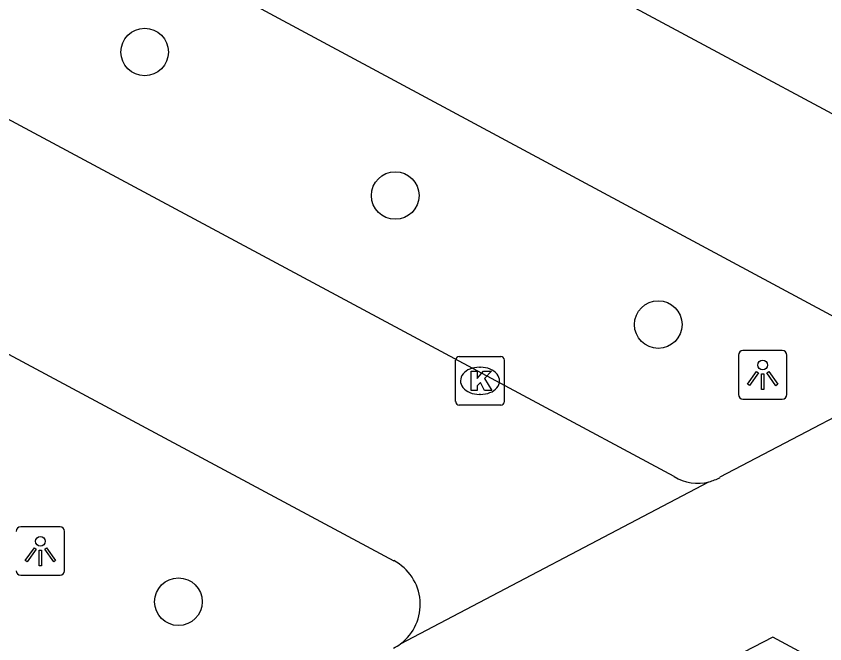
# Model space of a CAD drawing. Extents: x 159489 to 160304, y 383826 to 384530.
# Drawn here: x 159804.3 to 159820.92, y 384192.72 to 384205.63 of the extents above; entities that cross this region are included whole.
import ezdxf

# ---------------------------------------------------------------- set-up
doc = ezdxf.new("R2010")
doc.units = 0
for name, color, linetype in [('IMGEO_Boom', 7, 'Continuous'), ('IMGEO_Kolk', 7, 'Continuous'), ('IMGEO_Lichtpunt', 7, 'Continuous'), ('IMGEO_Rijbaan_lokaal_gesloten', 7, 'Continuous'), ('IMGEO_Voetgangersgebied_gesloten', 7, 'Continuous')]:
    doc.layers.add(name, color=color, linetype=linetype)

msp = doc.modelspace()

# ---------------------------------------------------------------- linework, layer by layer
at = {"layer": 'IMGEO_Boom'}
for centre in [(159806.94, 384204.894), (159812.092, 384201.943), (159817.5, 384199.29), (159807.634, 384193.591)]:
    msp.add_circle(centre, 0.489, dxfattribs=at)
at = {"layer": 'IMGEO_Kolk'}
for p, q in [((159813.334, 384197.707), (159813.334, 384198.559)), ((159813.409, 384198.633), (159814.261, 384198.633)), ((159814.335, 384198.559), (159814.335, 384197.707)), ((159813.822, 384198.413), (159813.847, 384198.413)), ((159813.845, 384197.853), (159813.82, 384197.853)), ((159814.261, 384197.633), (159813.409, 384197.633))]:
    msp.add_line(p, q, dxfattribs=at)
for points in [[(159813.334, 384197.707), (159813.334, 384198.559)], [(159813.409, 384198.633), (159814.261, 384198.633)], [(159814.335, 384198.559), (159814.335, 384197.707)], [(159813.655, 384198.333), (159813.778, 384198.333), (159813.778, 384198.182), (159813.908, 384198.333), (159814.072, 384198.333), (159813.926, 384198.182), (159814.079, 384197.933), (159813.927, 384197.933), (159813.842, 384198.097), (159813.778, 384198.03), (159813.778, 384197.933), (159813.655, 384197.933), (159813.655, 384198.333)], [(159814.261, 384197.633), (159813.409, 384197.633)]]:
    msp.add_lwpolyline(points, dxfattribs=at)
for centre, start, end in [((159813.411, 384198.557), 91.552, 178.448), ((159813.411, 384198.557), 91.552, 178.448), ((159814.259, 384198.557), 1.552, 88.448), ((159814.259, 384198.557), 1.552, 88.448), ((159813.411, 384197.709), 181.552, 268.448), ((159813.411, 384197.709), 181.552, 268.448), ((159814.259, 384197.709), 271.552, 358.448), ((159814.259, 384197.709), 271.552, 358.448)]:
    msp.add_arc(centre, 0.0765, start, end, dxfattribs=at)
for centre, major_axis, ratio, start_param, end_param in [((159813.821, 384198.133), (-0.387, 0.002), 0.722429, 4.712389, 7.853982), ((159813.846, 384198.133), (-0.39, 0.002), 0.717154, 1.570796, 4.712389)]:
    msp.add_ellipse(centre, major_axis=major_axis, ratio=ratio, start_param=start_param, end_param=end_param, dxfattribs=at)
at = {"layer": 'IMGEO_Lichtpunt'}
for p, q in [((159820.05, 384198.755), (159819.242, 384198.755)), ((159820.05, 384198.755), (159819.242, 384198.755)), ((159819.148, 384198.66), (159819.148, 384197.853)), ((159819.148, 384198.66), (159819.148, 384197.853)), ((159820.144, 384197.853), (159820.144, 384198.66)), ((159820.144, 384197.853), (159820.144, 384198.66)), ((159819.242, 384197.759), (159820.05, 384197.759)), ((159819.242, 384197.759), (159820.05, 384197.759)), ((159805.2, 384195.131), (159804.392, 384195.131)), ((159805.2, 384195.131), (159804.392, 384195.131)), ((159805.294, 384194.229), (159805.294, 384195.036)), ((159805.294, 384194.229), (159805.294, 384195.036)), ((159804.392, 384194.135), (159805.2, 384194.135)), ((159804.392, 384194.135), (159805.2, 384194.135))]:
    msp.add_line(p, q, dxfattribs=at)
for points in [[(159819.522, 384198.324), (159819.561, 384198.296), (159819.373, 384198.034), (159819.335, 384198.061), (159819.522, 384198.324)], [(159819.624, 384198.276), (159819.671, 384198.276), (159819.671, 384197.954), (159819.624, 384197.954), (159819.624, 384198.276)], [(159819.734, 384198.296), (159819.772, 384198.323), (159819.959, 384198.061), (159819.92, 384198.033), (159819.734, 384198.296)], [(159804.672, 384194.7), (159804.711, 384194.672), (159804.523, 384194.41), (159804.485, 384194.437), (159804.672, 384194.7)], [(159804.884, 384194.672), (159804.922, 384194.699), (159805.109, 384194.437), (159805.07, 384194.409), (159804.884, 384194.672)], [(159804.774, 384194.652), (159804.821, 384194.652), (159804.821, 384194.33), (159804.774, 384194.33), (159804.774, 384194.652)]]:
    msp.add_lwpolyline(points, dxfattribs=at)
for centre in [(159819.647, 384198.458), (159804.797, 384194.834)]:
    msp.add_circle(centre, 0.0994, dxfattribs=at)
for centre, start, end in [((159819.242, 384198.66), 90, 180), ((159819.242, 384198.66), 90, 180), ((159820.05, 384198.66), 0, 90), ((159820.05, 384198.66), 0, 90), ((159819.242, 384197.853), 180, 270), ((159819.242, 384197.853), 180, 270), ((159820.05, 384197.853), 270, 0), ((159820.05, 384197.853), 270, 360), ((159804.392, 384195.036), 90, 180), ((159804.392, 384195.036), 90, 180), ((159805.2, 384195.036), 0, 90), ((159805.2, 384195.036), 0, 90), ((159804.392, 384194.229), 180, 270), ((159804.392, 384194.229), 180, 270), ((159805.2, 384194.229), 270, 0), ((159805.2, 384194.229), 270, 360)]:
    msp.add_arc(centre, 0.0946, start, end, dxfattribs=at)
at = {"layer": 'IMGEO_Rijbaan_lokaal_gesloten'}
for points in [[(159823.064, 384198.401), (159774.367, 384224.577)], [(159811.286, 384210.982), (159810.412, 384209.355), (159829.761, 384198.968), (159830.635, 384200.595)]]:
    msp.add_lwpolyline(points, dxfattribs=at)
at = {"layer": 'IMGEO_Voetgangersgebied_gesloten'}
for points in [[(159817.825, 384196.163), (159772.813, 384220.317)], [(159770.815, 384216.556), (159812.062, 384194.435)], [(159823.064, 384198.401), (159818.769, 384196.149)], [(159812.201, 384192.725), (159818.543, 384196.057)], [(159828.53, 384188.189), (159819.856, 384192.864), (159805.685, 384185.529), (159795.4, 384180.206), (159804.079, 384175.546), (159813.994, 384180.673), (159828.53, 384188.189)]]:
    msp.add_lwpolyline(points, dxfattribs=at)
for centre, radius, start, end in [((159818.309, 384196.954), 0.927, 238.5661, 284.6378), ((159818.329, 384196.906), 0.876, 284.1415, 300.159), ((159811.591, 384193.536), 1.015, 306.9302, 62.3641), ((159811.624, 384193.48), 0.95, 296.8673, 307.4215)]:
    msp.add_arc(centre, radius, start, end, dxfattribs=at)

doc.saveas('drawing.dxf')
